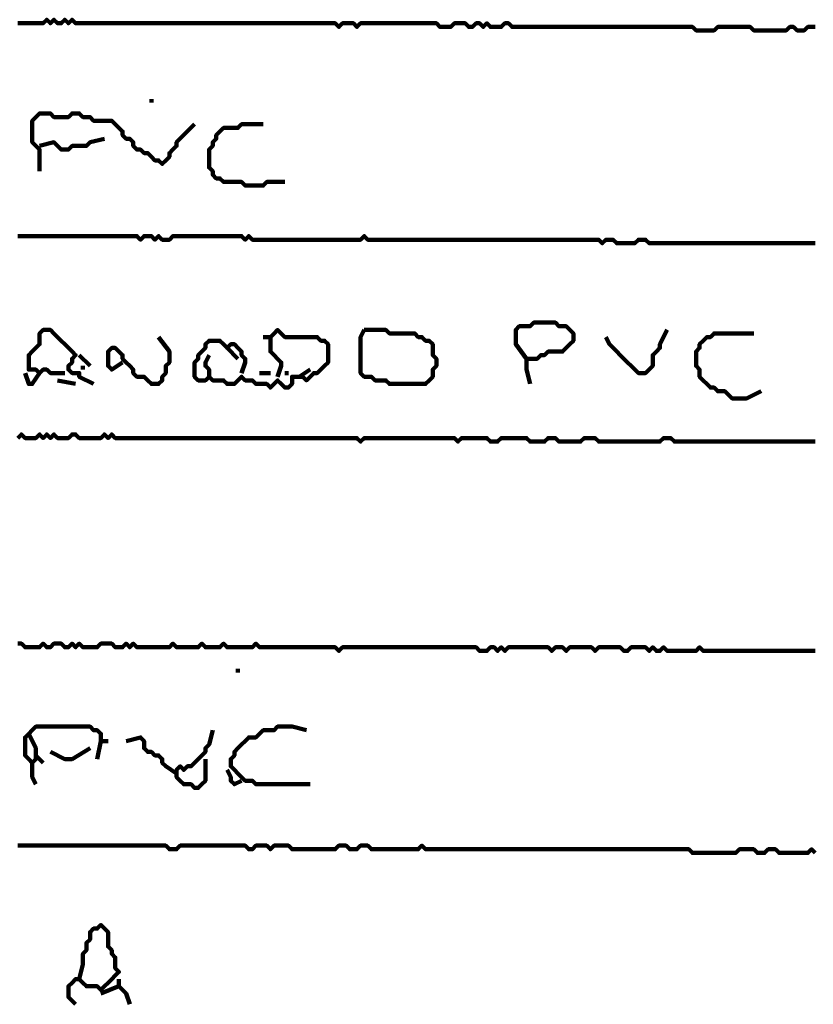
# Model space of a CAD drawing. Header units: metres. Extents: x 1959 to 4131, y 3282 to 4313.
# Tile 291 of 356: x 2433.86 to 2435.89, y 4294.18 to 4296.7. Entities that reach past the tile are written whole.
import ezdxf

# ---------------------------------------------------------------- set-up
doc = ezdxf.new("R2010")
doc.units = ezdxf.units.M
doc.layers.add('P', color=250, linetype='Continuous', lineweight=100)

msp = doc.modelspace()

# ---------------------------------------------------------------- linework, layer by layer
at = {"layer": 'P', "color": 0, "linetype": 'Continuous'}
for points in [[(2433.854, 4296.693), (2433.8632, 4296.693), (2433.8725, 4296.693), (2433.8817, 4296.693), (2433.8909, 4296.693), (2433.9002, 4296.693), (2433.9094, 4296.693), (2433.9186, 4296.693), (2433.9279, 4296.7023), (2433.9371, 4296.693), (2433.9463, 4296.7023), (2433.9556, 4296.693), (2433.9648, 4296.693), (2433.974, 4296.7023), (2433.9832, 4296.693), (2433.9925, 4296.7023), (2434.0017, 4296.693), (2434.0109, 4296.693), (2434.0202, 4296.693), (2434.0294, 4296.693), (2434.0386, 4296.693), (2434.0479, 4296.693), (2434.0571, 4296.693), (2434.0663, 4296.693), (2434.0756, 4296.693), (2434.0848, 4296.693), (2434.094, 4296.693), (2434.1032, 4296.693), (2434.1125, 4296.693), (2434.1217, 4296.693), (2434.1309, 4296.693), (2434.1402, 4296.693), (2434.1494, 4296.693), (2434.1586, 4296.693), (2434.1679, 4296.693), (2434.1771, 4296.693), (2434.1863, 4296.693), (2434.1956, 4296.693), (2434.2048, 4296.693), (2434.214, 4296.693), (2434.2232, 4296.693), (2434.2325, 4296.693), (2434.2417, 4296.693), (2434.2509, 4296.693), (2434.2602, 4296.693), (2434.2694, 4296.693), (2434.2786, 4296.693), (2434.2879, 4296.693), (2434.2971, 4296.693), (2434.3063, 4296.693), (2434.3156, 4296.693), (2434.3248, 4296.693), (2434.334, 4296.693), (2434.3432, 4296.693), (2434.3525, 4296.693), (2434.3617, 4296.693), (2434.3709, 4296.693), (2434.3802, 4296.693), (2434.3894, 4296.693), (2434.3986, 4296.693), (2434.4079, 4296.693), (2434.4171, 4296.693), (2434.4263, 4296.693), (2434.4356, 4296.693), (2434.4448, 4296.693), (2434.454, 4296.693), (2434.4632, 4296.693), (2434.4725, 4296.693), (2434.4817, 4296.693), (2434.4909, 4296.693), (2434.5002, 4296.693), (2434.5094, 4296.693), (2434.5186, 4296.693), (2434.5279, 4296.693), (2434.5371, 4296.693), (2434.5463, 4296.693), (2434.5556, 4296.693), (2434.5648, 4296.693), (2434.574, 4296.693), (2434.5832, 4296.693), (2434.5925, 4296.693), (2434.6017, 4296.693), (2434.6109, 4296.693), (2434.6202, 4296.693), (2434.6294, 4296.693), (2434.6386, 4296.693), (2434.6479, 4296.693), (2434.6571, 4296.693), (2434.6663, 4296.693), (2434.6756, 4296.6838), (2434.6848, 4296.693), (2434.694, 4296.693), (2434.7032, 4296.693), (2434.7125, 4296.693), (2434.7217, 4296.6838), (2434.7309, 4296.693), (2434.7402, 4296.693), (2434.7494, 4296.693), (2434.7586, 4296.693), (2434.7679, 4296.693), (2434.7771, 4296.693), (2434.7863, 4296.693), (2434.7956, 4296.693), (2434.8048, 4296.693), (2434.814, 4296.693), (2434.8232, 4296.693), (2434.8325, 4296.693), (2434.8417, 4296.693), (2434.8509, 4296.693), (2434.8602, 4296.693), (2434.8694, 4296.693), (2434.8786, 4296.693), (2434.8879, 4296.693), (2434.8971, 4296.693), (2434.9063, 4296.693), (2434.9156, 4296.693), (2434.9248, 4296.693), (2434.934, 4296.6838), (2434.9432, 4296.6838), (2434.9525, 4296.6838), (2434.9617, 4296.6838), (2434.9709, 4296.693), (2434.9802, 4296.693), (2434.9894, 4296.693), (2434.9986, 4296.693), (2435.0079, 4296.6838), (2435.0171, 4296.6838), (2435.0263, 4296.693), (2435.0356, 4296.693), (2435.0448, 4296.6838), (2435.054, 4296.693), (2435.0632, 4296.6838), (2435.0725, 4296.6838), (2435.0817, 4296.6838), (2435.0909, 4296.6838), (2435.1002, 4296.693), (2435.1094, 4296.693), (2435.1186, 4296.6838), (2435.1279, 4296.6838), (2435.1371, 4296.6838), (2435.1463, 4296.6838), (2435.1556, 4296.6838), (2435.1648, 4296.6838), (2435.174, 4296.6838), (2435.1832, 4296.6838), (2435.1925, 4296.6838), (2435.2017, 4296.6838), (2435.2109, 4296.6838), (2435.2202, 4296.6838), (2435.2294, 4296.6838), (2435.2386, 4296.6838), (2435.2479, 4296.6838), (2435.2571, 4296.6838), (2435.2663, 4296.6838), (2435.2756, 4296.6838), (2435.2848, 4296.6838), (2435.294, 4296.6838), (2435.3032, 4296.6838), (2435.3125, 4296.6838), (2435.3217, 4296.6838), (2435.3309, 4296.6838), (2435.3402, 4296.6838), (2435.3494, 4296.6838), (2435.3586, 4296.6838), (2435.3679, 4296.6838), (2435.3771, 4296.6838), (2435.3863, 4296.6838), (2435.3956, 4296.6838), (2435.4048, 4296.6838), (2435.414, 4296.6838), (2435.4232, 4296.6838), (2435.4325, 4296.6838), (2435.4417, 4296.6838), (2435.4509, 4296.6838), (2435.4602, 4296.6838), (2435.4694, 4296.6838), (2435.4786, 4296.6838), (2435.4879, 4296.6838), (2435.4971, 4296.6838), (2435.5063, 4296.6838), (2435.5156, 4296.6838), (2435.5248, 4296.6838), (2435.534, 4296.6838), (2435.5432, 4296.6838), (2435.5525, 4296.6838), (2435.5617, 4296.6838), (2435.5709, 4296.6838), (2435.5802, 4296.6838), (2435.5894, 4296.6746), (2435.5986, 4296.6746), (2435.6079, 4296.6746), (2435.6171, 4296.6746), (2435.6263, 4296.6746), (2435.6356, 4296.6746), (2435.6448, 4296.6838), (2435.654, 4296.6838), (2435.6632, 4296.6838), (2435.6725, 4296.6838), (2435.6817, 4296.6838), (2435.6909, 4296.6838), (2435.7002, 4296.6838), (2435.7094, 4296.6838), (2435.7186, 4296.6838), (2435.7279, 4296.6838), (2435.7371, 4296.6746), (2435.7463, 4296.6746), (2435.7556, 4296.6746), (2435.7648, 4296.6746), (2435.774, 4296.6746), (2435.7832, 4296.6746), (2435.7925, 4296.6746), (2435.8017, 4296.6746), (2435.8109, 4296.6746), (2435.8202, 4296.6746), (2435.8294, 4296.6838), (2435.8386, 4296.6838), (2435.8479, 4296.6746), (2435.8571, 4296.6746), (2435.8663, 4296.6746), (2435.8756, 4296.6838), (2435.8848, 4296.6838), (2435.894, 4296.6838)], [(2434.1956, 4296.4992), (2434.1956, 4296.4899)], [(2433.9094, 4296.3146), (2433.9094, 4296.3515), (2433.9094, 4296.3607), (2433.9094, 4296.3699), (2433.9002, 4296.3792), (2433.8909, 4296.3884), (2433.8909, 4296.3976), (2433.8909, 4296.4069), (2433.8909, 4296.4161), (2433.8909, 4296.4253), (2433.8909, 4296.4346), (2433.8909, 4296.4438), (2433.9002, 4296.453), (2433.9094, 4296.4623), (2433.9186, 4296.4623), (2433.9279, 4296.4623), (2433.9371, 4296.4623), (2433.9463, 4296.453), (2433.9556, 4296.453), (2433.9648, 4296.453), (2433.974, 4296.453), (2433.9832, 4296.453), (2433.9925, 4296.4623), (2434.0017, 4296.4623), (2434.0109, 4296.4623), (2434.0202, 4296.453), (2434.0294, 4296.453), (2434.0386, 4296.453), (2434.0479, 4296.4438), (2434.0571, 4296.4438), (2434.0663, 4296.4438), (2434.0756, 4296.4438), (2434.0848, 4296.4438), (2434.094, 4296.4438), (2434.1032, 4296.4346), (2434.1125, 4296.4253), (2434.1217, 4296.4161), (2434.1217, 4296.4069), (2434.1309, 4296.3976), (2434.1402, 4296.3976), (2434.1494, 4296.3884), (2434.1494, 4296.3792), (2434.1586, 4296.3699), (2434.1679, 4296.3699), (2434.1771, 4296.3607), (2434.1863, 4296.3607), (2434.1956, 4296.3515), (2434.2048, 4296.3423), (2434.214, 4296.3423), (2434.2232, 4296.333), (2434.2325, 4296.3423), (2434.2417, 4296.3515), (2434.2417, 4296.3607), (2434.2509, 4296.3699), (2434.2602, 4296.3792), (2434.2602, 4296.3884), (2434.3063, 4296.4346)], [(2434.5371, 4296.2869), (2434.5002, 4296.2869), (2434.4909, 4296.2869), (2434.4817, 4296.2776), (2434.4725, 4296.2776), (2434.4632, 4296.2776), (2434.454, 4296.2776), (2434.4448, 4296.2776), (2434.4356, 4296.2776), (2434.4263, 4296.2869), (2434.4171, 4296.2869), (2434.4079, 4296.2869), (2434.3986, 4296.2869), (2434.3894, 4296.2869), (2434.3802, 4296.2869), (2434.3709, 4296.2961), (2434.3617, 4296.2961), (2434.3525, 4296.3053), (2434.3525, 4296.3146), (2434.3432, 4296.3238), (2434.3432, 4296.333), (2434.3432, 4296.3423), (2434.3432, 4296.3515), (2434.3432, 4296.3607), (2434.3432, 4296.3699), (2434.3525, 4296.3792), (2434.3525, 4296.3884), (2434.3617, 4296.3976), (2434.3617, 4296.4069), (2434.3709, 4296.4161), (2434.3802, 4296.4253), (2434.3894, 4296.4253), (2434.3986, 4296.4253), (2434.4079, 4296.4253), (2434.4171, 4296.4253), (2434.4263, 4296.4346), (2434.4356, 4296.4346), (2434.4448, 4296.4346), (2434.454, 4296.4346), (2434.4632, 4296.4346), (2434.4817, 4296.4346)], [(2433.9094, 4296.3792), (2433.9463, 4296.3884), (2433.9556, 4296.3792), (2433.9648, 4296.3699), (2433.974, 4296.3699), (2433.9832, 4296.3699), (2433.9925, 4296.3792), (2434.0017, 4296.3792), (2434.0109, 4296.3792), (2434.0202, 4296.3792), (2434.0294, 4296.3792), (2434.0386, 4296.3884), (2434.0756, 4296.3976)], [(2433.854, 4296.1484), (2433.8632, 4296.1484), (2433.8725, 4296.1484), (2433.8817, 4296.1484), (2433.8909, 4296.1484), (2433.9002, 4296.1484), (2433.9094, 4296.1484), (2433.9186, 4296.1484), (2433.9279, 4296.1484), (2433.9371, 4296.1484), (2433.9463, 4296.1484), (2433.9556, 4296.1484), (2433.9648, 4296.1484), (2433.974, 4296.1484), (2433.9832, 4296.1484), (2433.9925, 4296.1484), (2434.0017, 4296.1484), (2434.0109, 4296.1484), (2434.0202, 4296.1484), (2434.0294, 4296.1484), (2434.0386, 4296.1484), (2434.0479, 4296.1484), (2434.0571, 4296.1484), (2434.0663, 4296.1484), (2434.0756, 4296.1484), (2434.0848, 4296.1484), (2434.094, 4296.1484), (2434.1032, 4296.1484), (2434.1125, 4296.1484), (2434.1217, 4296.1484), (2434.1309, 4296.1484), (2434.1402, 4296.1484), (2434.1494, 4296.1484), (2434.1586, 4296.1484), (2434.1679, 4296.1392), (2434.1771, 4296.1484), (2434.1863, 4296.1484), (2434.1956, 4296.1484), (2434.2048, 4296.1392), (2434.214, 4296.1484), (2434.2232, 4296.1392), (2434.2325, 4296.1392), (2434.2417, 4296.1392), (2434.2509, 4296.1484), (2434.2602, 4296.1484), (2434.2694, 4296.1484), (2434.2786, 4296.1484), (2434.2879, 4296.1484), (2434.2971, 4296.1484), (2434.3063, 4296.1484), (2434.3156, 4296.1484), (2434.3248, 4296.1484), (2434.334, 4296.1484), (2434.3432, 4296.1484), (2434.3525, 4296.1484), (2434.3617, 4296.1484), (2434.3709, 4296.1484), (2434.3802, 4296.1484), (2434.3894, 4296.1484), (2434.3986, 4296.1484), (2434.4079, 4296.1484), (2434.4171, 4296.1484), (2434.4263, 4296.1484), (2434.4356, 4296.1392), (2434.4448, 4296.1484), (2434.454, 4296.1392), (2434.4632, 4296.1392), (2434.4725, 4296.1392), (2434.4817, 4296.1392), (2434.4909, 4296.1392), (2434.5002, 4296.1392), (2434.5094, 4296.1392), (2434.5186, 4296.1392), (2434.5279, 4296.1392), (2434.5371, 4296.1392), (2434.5463, 4296.1392), (2434.5556, 4296.1392), (2434.5648, 4296.1392), (2434.574, 4296.1392), (2434.5832, 4296.1392), (2434.5925, 4296.1392), (2434.6017, 4296.1392), (2434.6109, 4296.1392), (2434.6202, 4296.1392), (2434.6294, 4296.1392), (2434.6386, 4296.1392), (2434.6479, 4296.1392), (2434.6571, 4296.1392), (2434.6663, 4296.1392), (2434.6756, 4296.1392), (2434.6848, 4296.1392), (2434.694, 4296.1392), (2434.7032, 4296.1392), (2434.7125, 4296.1392), (2434.7217, 4296.1392), (2434.7309, 4296.1392), (2434.7402, 4296.1484), (2434.7494, 4296.1392), (2434.7586, 4296.1392), (2434.7679, 4296.1392), (2434.7771, 4296.1392), (2434.7863, 4296.1392), (2434.7956, 4296.1392), (2434.8048, 4296.1392), (2434.814, 4296.1392), (2434.8232, 4296.1392), (2434.8325, 4296.1392), (2434.8417, 4296.1392), (2434.8509, 4296.1392), (2434.8602, 4296.1392), (2434.8694, 4296.1392), (2434.8786, 4296.1392), (2434.8879, 4296.1392), (2434.8971, 4296.1392), (2434.9063, 4296.1392), (2434.9156, 4296.1392), (2434.9248, 4296.1392), (2434.934, 4296.1392), (2434.9432, 4296.1392), (2434.9525, 4296.1392), (2434.9617, 4296.1392), (2434.9709, 4296.1392), (2434.9802, 4296.1392), (2434.9894, 4296.1392), (2434.9986, 4296.1392), (2435.0079, 4296.1392), (2435.0171, 4296.1392), (2435.0263, 4296.1392), (2435.0356, 4296.1392), (2435.0448, 4296.1392), (2435.054, 4296.1392), (2435.0632, 4296.1392), (2435.0725, 4296.1392), (2435.0817, 4296.1392), (2435.0909, 4296.1392), (2435.1002, 4296.1392), (2435.1094, 4296.1392), (2435.1186, 4296.1392), (2435.1279, 4296.1392), (2435.1371, 4296.1392), (2435.1463, 4296.1392), (2435.1556, 4296.1392), (2435.1648, 4296.1392), (2435.174, 4296.1392), (2435.1832, 4296.1392), (2435.1925, 4296.1392), (2435.2017, 4296.1392), (2435.2109, 4296.1392), (2435.2202, 4296.1392), (2435.2294, 4296.1392), (2435.2386, 4296.1392), (2435.2479, 4296.1392), (2435.2571, 4296.1392), (2435.2663, 4296.1392), (2435.2756, 4296.1392), (2435.2848, 4296.1392), (2435.294, 4296.1392), (2435.3032, 4296.1392), (2435.3125, 4296.1392), (2435.3217, 4296.1392), (2435.3309, 4296.1392), (2435.3402, 4296.1392), (2435.3494, 4296.1299), (2435.3586, 4296.1392), (2435.3679, 4296.1392), (2435.3771, 4296.1392), (2435.3863, 4296.1299), (2435.3956, 4296.1299), (2435.4048, 4296.1299), (2435.414, 4296.1299), (2435.4232, 4296.1299), (2435.4325, 4296.1299), (2435.4417, 4296.1392), (2435.4509, 4296.1392), (2435.4602, 4296.1392), (2435.4694, 4296.1299), (2435.4786, 4296.1299), (2435.4879, 4296.1299), (2435.4971, 4296.1299), (2435.5063, 4296.1299), (2435.5156, 4296.1299), (2435.5248, 4296.1299), (2435.534, 4296.1299), (2435.5432, 4296.1299), (2435.5525, 4296.1299), (2435.5617, 4296.1299), (2435.5709, 4296.1299), (2435.5802, 4296.1299), (2435.5894, 4296.1299), (2435.5986, 4296.1299), (2435.6079, 4296.1299), (2435.6171, 4296.1299), (2435.6263, 4296.1299), (2435.6356, 4296.1299), (2435.6448, 4296.1299), (2435.654, 4296.1299), (2435.6632, 4296.1299), (2435.6725, 4296.1299), (2435.6817, 4296.1299), (2435.6909, 4296.1299), (2435.7002, 4296.1299), (2435.7094, 4296.1299), (2435.7186, 4296.1299), (2435.7279, 4296.1299), (2435.7371, 4296.1299), (2435.7463, 4296.1299), (2435.7556, 4296.1299), (2435.7648, 4296.1299), (2435.774, 4296.1299), (2435.7832, 4296.1299), (2435.7925, 4296.1299), (2435.8017, 4296.1299), (2435.8109, 4296.1299), (2435.8202, 4296.1299), (2435.8294, 4296.1299), (2435.8386, 4296.1299), (2435.8479, 4296.1299), (2435.8571, 4296.1299), (2435.8663, 4296.1299), (2435.8756, 4296.1299), (2435.8848, 4296.1299), (2435.894, 4296.1299)], [(2435.1556, 4295.8346), (2435.1279, 4295.8715), (2435.1279, 4295.8807), (2435.1279, 4295.8899), (2435.1279, 4295.8992), (2435.1279, 4295.9084), (2435.1371, 4295.9176), (2435.1463, 4295.9176), (2435.1556, 4295.9176), (2435.1648, 4295.9176), (2435.174, 4295.9269), (2435.1832, 4295.9269), (2435.1925, 4295.9269), (2435.2017, 4295.9269), (2435.2109, 4295.9269), (2435.2202, 4295.9269), (2435.2294, 4295.9269), (2435.2386, 4295.9176), (2435.2479, 4295.9176), (2435.2571, 4295.9176), (2435.2663, 4295.9084), (2435.2756, 4295.8992), (2435.2756, 4295.8899), (2435.2756, 4295.8807), (2435.2663, 4295.8715), (2435.2571, 4295.8623), (2435.2479, 4295.853), (2435.2386, 4295.853), (2435.2294, 4295.853), (2435.2202, 4295.853), (2435.2109, 4295.853), (2435.2017, 4295.8438), (2435.1925, 4295.8438), (2435.1832, 4295.8346), (2435.174, 4295.8346), (2435.1648, 4295.8346), (2435.1556, 4295.8346), (2435.1556, 4295.8253), (2435.1556, 4295.8161), (2435.1556, 4295.8069), (2435.1648, 4295.7699)], [(2433.974, 4295.7976), (2433.9371, 4295.7976), (2433.9279, 4295.8069), (2433.9186, 4295.8069), (2433.9094, 4295.7976), (2433.9002, 4295.8069), (2433.8909, 4295.8069), (2433.8817, 4295.8069), (2433.8817, 4295.8161), (2433.8817, 4295.8253), (2433.8817, 4295.8346), (2433.8817, 4295.8438), (2433.8909, 4295.853), (2433.9002, 4295.8623), (2433.9094, 4295.8715), (2433.9094, 4295.8807), (2433.9094, 4295.8899), (2433.9094, 4295.8992), (2433.9186, 4295.9084), (2433.9279, 4295.9084), (2433.9371, 4295.9084), (2433.9463, 4295.8992), (2433.9556, 4295.8899), (2433.9648, 4295.8807), (2433.974, 4295.8715), (2433.9832, 4295.8623), (2433.9925, 4295.853), (2434.0017, 4295.8438), (2433.9925, 4295.8346), (2433.9925, 4295.8253), (2433.9832, 4295.8161), (2433.9832, 4295.8069), (2433.9925, 4295.7976), (2434.0017, 4295.7976), (2434.0109, 4295.7976), (2434.0109, 4295.7884), (2434.0479, 4295.7699)], [(2434.5186, 4295.7884), (2434.5279, 4295.8161), (2434.5279, 4295.8253), (2434.5186, 4295.8346), (2434.5094, 4295.8438), (2434.5002, 4295.853), (2434.5002, 4295.8623), (2434.5002, 4295.8715), (2434.5002, 4295.8807), (2434.5002, 4295.8899), (2434.5094, 4295.8992), (2434.5186, 4295.9084), (2434.5279, 4295.8992), (2434.5371, 4295.8899), (2434.5463, 4295.8899), (2434.5556, 4295.8899), (2434.5648, 4295.8899), (2434.574, 4295.8899), (2434.5832, 4295.8899), (2434.5925, 4295.8899), (2434.6017, 4295.8899), (2434.6109, 4295.8899), (2434.6202, 4295.8899), (2434.6294, 4295.8807), (2434.6386, 4295.8807), (2434.6479, 4295.8715), (2434.6479, 4295.8623), (2434.6479, 4295.853), (2434.6479, 4295.8438), (2434.6479, 4295.8346), (2434.6479, 4295.8253), (2434.6386, 4295.8161), (2434.6294, 4295.8069), (2434.6202, 4295.7976), (2434.6109, 4295.7976), (2434.6017, 4295.7884), (2434.5925, 4295.7792), (2434.5832, 4295.7884), (2434.574, 4295.7884), (2434.5648, 4295.7884), (2434.5556, 4295.7884), (2434.5556, 4295.7792), (2434.5556, 4295.7699), (2434.5463, 4295.7607), (2434.5371, 4295.7607), (2434.5279, 4295.7699), (2434.5186, 4295.7792), (2434.5094, 4295.7699), (2434.5002, 4295.7607), (2434.4909, 4295.7699), (2434.4817, 4295.7699), (2434.4725, 4295.7699), (2434.4632, 4295.7699), (2434.454, 4295.7792), (2434.4448, 4295.7792), (2434.4356, 4295.7792), (2434.4263, 4295.7884), (2434.4171, 4295.7792), (2434.4079, 4295.7699), (2434.3986, 4295.7699), (2434.3894, 4295.7699), (2434.3802, 4295.7792), (2434.3709, 4295.7792), (2434.3617, 4295.7792), (2434.3525, 4295.7792), (2434.3432, 4295.7884), (2434.334, 4295.7792), (2434.3248, 4295.7792), (2434.3156, 4295.7792), (2434.3063, 4295.7884), (2434.3063, 4295.7976), (2434.3063, 4295.8069), (2434.3063, 4295.8161), (2434.3063, 4295.8253), (2434.3156, 4295.8346), (2434.3156, 4295.8438), (2434.3248, 4295.853), (2434.334, 4295.8623), (2434.334, 4295.8715), (2434.3432, 4295.8807), (2434.3525, 4295.8807), (2434.3617, 4295.8807), (2434.3709, 4295.8807), (2434.3802, 4295.8715), (2434.3894, 4295.8623), (2434.3986, 4295.8715), (2434.4079, 4295.8715), (2434.4171, 4295.8623), (2434.4263, 4295.853), (2434.4263, 4295.8438), (2434.4356, 4295.8346), (2434.4356, 4295.8253), (2434.4263, 4295.7976)], [(2434.7402, 4295.9084), (2434.7494, 4295.9084), (2434.7586, 4295.9084), (2434.7679, 4295.9084), (2434.7771, 4295.9084), (2434.7863, 4295.9084), (2434.7956, 4295.9084), (2434.8048, 4295.8992), (2434.814, 4295.8992), (2434.8232, 4295.8992), (2434.8325, 4295.8992), (2434.8417, 4295.8992), (2434.8509, 4295.8992), (2434.8602, 4295.8992), (2434.8694, 4295.8992), (2434.8786, 4295.8899), (2434.8879, 4295.8899), (2434.8971, 4295.8807), (2434.9063, 4295.8807), (2434.9156, 4295.8715), (2434.9156, 4295.8623), (2434.9156, 4295.853), (2434.9156, 4295.8438), (2434.9248, 4295.8346), (2434.9248, 4295.8253), (2434.9248, 4295.8161), (2434.9156, 4295.8069), (2434.9156, 4295.7976), (2434.9156, 4295.7884), (2434.9063, 4295.7792), (2434.8971, 4295.7699), (2434.8879, 4295.7699), (2434.8786, 4295.7699), (2434.8694, 4295.7699), (2434.8602, 4295.7699), (2434.8509, 4295.7699), (2434.8417, 4295.7699), (2434.8325, 4295.7699), (2434.8232, 4295.7699), (2434.814, 4295.7699), (2434.8048, 4295.7699), (2434.7956, 4295.7792), (2434.7863, 4295.7792), (2434.7771, 4295.7792), (2434.7679, 4295.7792), (2434.7586, 4295.7884), (2434.7494, 4295.7884), (2434.7402, 4295.7884), (2434.7309, 4295.7976), (2434.7309, 4295.8069), (2434.7309, 4295.8161), (2434.7309, 4295.8253), (2434.7309, 4295.8346), (2434.7309, 4295.8438), (2434.7309, 4295.853), (2434.7309, 4295.8623), (2434.7309, 4295.8715), (2434.7309, 4295.8807), (2434.7309, 4295.8899), (2434.7402, 4295.9084)], [(2435.5156, 4295.9084), (2435.4971, 4295.8715), (2435.4971, 4295.8623), (2435.4879, 4295.853), (2435.4786, 4295.8438), (2435.4786, 4295.8346), (2435.4786, 4295.8253), (2435.4786, 4295.8161), (2435.4694, 4295.8069), (2435.4602, 4295.7976), (2435.4509, 4295.7976), (2435.4417, 4295.7976), (2435.4325, 4295.8069), (2435.4232, 4295.8161), (2435.414, 4295.8253), (2435.4048, 4295.8346), (2435.3956, 4295.8438), (2435.3863, 4295.853), (2435.3771, 4295.8623), (2435.3679, 4295.8715), (2435.3586, 4295.8899)], [(2435.7556, 4295.7515), (2435.7186, 4295.733), (2435.7094, 4295.733), (2435.7002, 4295.733), (2435.6909, 4295.733), (2435.6817, 4295.733), (2435.6725, 4295.7423), (2435.6632, 4295.7515), (2435.654, 4295.7515), (2435.6448, 4295.7515), (2435.6356, 4295.7607), (2435.6263, 4295.7607), (2435.6171, 4295.7699), (2435.6079, 4295.7792), (2435.5986, 4295.7884), (2435.5986, 4295.7976), (2435.5986, 4295.8069), (2435.5894, 4295.8161), (2435.5894, 4295.8253), (2435.5894, 4295.8346), (2435.5894, 4295.8438), (2435.5894, 4295.853), (2435.5986, 4295.8623), (2435.5986, 4295.8715), (2435.6079, 4295.8807), (2435.6171, 4295.8899), (2435.6263, 4295.8899), (2435.6356, 4295.8992), (2435.6448, 4295.8992), (2435.654, 4295.8992), (2435.6632, 4295.8992), (2435.6725, 4295.8992), (2435.6817, 4295.8992), (2435.6909, 4295.8992), (2435.7002, 4295.8992), (2435.7094, 4295.8992), (2435.7371, 4295.8992)], [(2434.214, 4295.8899), (2434.2417, 4295.853), (2434.2417, 4295.8438), (2434.2417, 4295.8346), (2434.2417, 4295.8253), (2434.2325, 4295.8161), (2434.2325, 4295.8069), (2434.2325, 4295.7976), (2434.2232, 4295.7884), (2434.2232, 4295.7792), (2434.214, 4295.7699), (2434.2048, 4295.7699), (2434.1956, 4295.7699), (2434.1863, 4295.7792), (2434.1771, 4295.7884), (2434.1679, 4295.7884), (2434.1586, 4295.7884), (2434.1494, 4295.7976), (2434.1494, 4295.8069), (2434.1402, 4295.8161), (2434.1309, 4295.8253), (2434.1217, 4295.8346), (2434.1217, 4295.8438), (2434.1125, 4295.853), (2434.1032, 4295.8623), (2434.094, 4295.8623), (2434.0848, 4295.853), (2434.0848, 4295.8438), (2434.0848, 4295.8346), (2434.0848, 4295.8253), (2434.0848, 4295.8161), (2434.094, 4295.8069), (2434.1217, 4295.8253)], [(2434.4817, 4295.8899), (2434.5002, 4295.8899)], [(2434.3894, 4295.8623), (2434.4171, 4295.8346)], [(2434.0109, 4295.8438), (2434.0386, 4295.8161)], [(2434.3432, 4295.8438), (2434.334, 4295.8253), (2434.334, 4295.8161), (2434.3432, 4295.8069), (2434.3432, 4295.7884)], [(2433.8725, 4295.7976), (2433.8817, 4295.7699), (2433.8909, 4295.7699), (2433.9094, 4295.7976)], [(2434.0202, 4295.8161), (2434.0202, 4295.8069)], [(2434.4725, 4295.7976), (2434.5002, 4295.7976)], [(2434.5371, 4295.7976), (2434.5463, 4295.7976)], [(2434.574, 4295.7884), (2434.6017, 4295.8069)], [(2433.9556, 4295.7792), (2434.0017, 4295.7699)], [(2433.854, 4295.6315), (2433.8632, 4295.6407), (2433.8725, 4295.6315), (2433.8817, 4295.6315), (2433.8909, 4295.6315), (2433.9002, 4295.6315), (2433.9094, 4295.6407), (2433.9186, 4295.6315), (2433.9279, 4295.6407), (2433.9371, 4295.6315), (2433.9463, 4295.6407), (2433.9556, 4295.6315), (2433.9648, 4295.6315), (2433.974, 4295.6315), (2433.9832, 4295.6315), (2433.9925, 4295.6407), (2434.0017, 4295.6407), (2434.0109, 4295.6315), (2434.0202, 4295.6315), (2434.0294, 4295.6315), (2434.0386, 4295.6315), (2434.0479, 4295.6315), (2434.0571, 4295.6315), (2434.0663, 4295.6315), (2434.0756, 4295.6407), (2434.0848, 4295.6315), (2434.094, 4295.6407), (2434.1032, 4295.6315), (2434.1125, 4295.6315), (2434.1217, 4295.6315), (2434.1309, 4295.6315), (2434.1402, 4295.6315), (2434.1494, 4295.6315), (2434.1586, 4295.6315), (2434.1679, 4295.6315), (2434.1771, 4295.6315), (2434.1863, 4295.6315), (2434.1956, 4295.6315), (2434.2048, 4295.6315), (2434.214, 4295.6315), (2434.2232, 4295.6315), (2434.2325, 4295.6315), (2434.2417, 4295.6315), (2434.2509, 4295.6315), (2434.2602, 4295.6315), (2434.2694, 4295.6315), (2434.2786, 4295.6315), (2434.2879, 4295.6315), (2434.2971, 4295.6315), (2434.3063, 4295.6315), (2434.3156, 4295.6315), (2434.3248, 4295.6315), (2434.334, 4295.6315), (2434.3432, 4295.6315), (2434.3525, 4295.6315), (2434.3617, 4295.6315), (2434.3709, 4295.6315), (2434.3802, 4295.6315), (2434.3894, 4295.6315), (2434.3986, 4295.6315), (2434.4079, 4295.6315), (2434.4171, 4295.6315), (2434.4263, 4295.6315), (2434.4356, 4295.6315), (2434.4448, 4295.6315), (2434.454, 4295.6315), (2434.4632, 4295.6315), (2434.4725, 4295.6315), (2434.4817, 4295.6315), (2434.4909, 4295.6315), (2434.5002, 4295.6315), (2434.5094, 4295.6315), (2434.5186, 4295.6315), (2434.5279, 4295.6315), (2434.5371, 4295.6315), (2434.5463, 4295.6315), (2434.5556, 4295.6315), (2434.5648, 4295.6315), (2434.574, 4295.6315), (2434.5832, 4295.6315), (2434.5925, 4295.6315), (2434.6017, 4295.6315), (2434.6109, 4295.6315), (2434.6202, 4295.6315), (2434.6294, 4295.6315), (2434.6386, 4295.6315), (2434.6479, 4295.6315), (2434.6571, 4295.6315), (2434.6663, 4295.6315), (2434.6756, 4295.6315), (2434.6848, 4295.6315), (2434.694, 4295.6315), (2434.7032, 4295.6315), (2434.7125, 4295.6315), (2434.7217, 4295.6315), (2434.7309, 4295.6223), (2434.7402, 4295.6315), (2434.7494, 4295.6315), (2434.7586, 4295.6315), (2434.7679, 4295.6315), (2434.7771, 4295.6315), (2434.7863, 4295.6315), (2434.7956, 4295.6315), (2434.8048, 4295.6315), (2434.814, 4295.6315), (2434.8232, 4295.6315), (2434.8325, 4295.6315), (2434.8417, 4295.6315), (2434.8509, 4295.6315), (2434.8602, 4295.6315), (2434.8694, 4295.6315), (2434.8786, 4295.6315), (2434.8879, 4295.6315), (2434.8971, 4295.6315), (2434.9063, 4295.6315), (2434.9156, 4295.6315), (2434.9248, 4295.6315), (2434.934, 4295.6315), (2434.9432, 4295.6315), (2434.9525, 4295.6315), (2434.9617, 4295.6315), (2434.9709, 4295.6315), (2434.9802, 4295.6223), (2434.9894, 4295.6315), (2434.9986, 4295.6315), (2435.0079, 4295.6315), (2435.0171, 4295.6315), (2435.0263, 4295.6315), (2435.0356, 4295.6315), (2435.0448, 4295.6315), (2435.054, 4295.6315), (2435.0632, 4295.6223), (2435.0725, 4295.6223), (2435.0817, 4295.6223), (2435.0909, 4295.6315), (2435.1002, 4295.6315), (2435.1094, 4295.6315), (2435.1186, 4295.6315), (2435.1279, 4295.6315), (2435.1371, 4295.6315), (2435.1463, 4295.6315), (2435.1556, 4295.6315), (2435.1648, 4295.6223), (2435.174, 4295.6223), (2435.1832, 4295.6223), (2435.1925, 4295.6223), (2435.2017, 4295.6223), (2435.2109, 4295.6315), (2435.2202, 4295.6315), (2435.2294, 4295.6315), (2435.2386, 4295.6223), (2435.2479, 4295.6223), (2435.2571, 4295.6223), (2435.2663, 4295.6223), (2435.2756, 4295.6223), (2435.2848, 4295.6223), (2435.294, 4295.6223), (2435.3032, 4295.6315), (2435.3125, 4295.6315), (2435.3217, 4295.6315), (2435.3309, 4295.6315), (2435.3402, 4295.6223), (2435.3494, 4295.6223), (2435.3586, 4295.6223), (2435.3679, 4295.6223), (2435.3771, 4295.6223), (2435.3863, 4295.6223), (2435.3956, 4295.6223), (2435.4048, 4295.6223), (2435.414, 4295.6223), (2435.4232, 4295.6223), (2435.4325, 4295.6223), (2435.4417, 4295.6223), (2435.4509, 4295.6223), (2435.4602, 4295.6223), (2435.4694, 4295.6223), (2435.4786, 4295.6223), (2435.4879, 4295.6223), (2435.4971, 4295.6223), (2435.5063, 4295.6315), (2435.5156, 4295.6315), (2435.5248, 4295.6315), (2435.534, 4295.6223), (2435.5432, 4295.6223), (2435.5525, 4295.6223), (2435.5617, 4295.6223), (2435.5709, 4295.6223), (2435.5802, 4295.6223), (2435.5894, 4295.6223), (2435.5986, 4295.6223), (2435.6079, 4295.6223), (2435.6171, 4295.6223), (2435.6263, 4295.6223), (2435.6356, 4295.6223), (2435.6448, 4295.6223), (2435.654, 4295.6223), (2435.6632, 4295.6223), (2435.6725, 4295.6223), (2435.6817, 4295.6223), (2435.6909, 4295.6223), (2435.7002, 4295.6223), (2435.7094, 4295.6223), (2435.7186, 4295.6223), (2435.7279, 4295.6223), (2435.7371, 4295.6223), (2435.7463, 4295.6223), (2435.7556, 4295.6223), (2435.7648, 4295.6223), (2435.774, 4295.6223), (2435.7832, 4295.6223), (2435.7925, 4295.6223), (2435.8017, 4295.6223), (2435.8109, 4295.6223), (2435.8202, 4295.6223), (2435.8294, 4295.6223), (2435.8386, 4295.6223), (2435.8479, 4295.6223), (2435.8571, 4295.6223), (2435.8663, 4295.6223), (2435.8756, 4295.6223), (2435.8848, 4295.6223), (2435.894, 4295.6223)], [(2433.854, 4295.1053), (2433.8632, 4295.1053), (2433.8725, 4295.0961), (2433.8817, 4295.0961), (2433.8909, 4295.0961), (2433.9002, 4295.0961), (2433.9094, 4295.0961), (2433.9186, 4295.1053), (2433.9279, 4295.0961), (2433.9371, 4295.0961), (2433.9463, 4295.1053), (2433.9556, 4295.1053), (2433.9648, 4295.1053), (2433.974, 4295.0961), (2433.9832, 4295.0961), (2433.9925, 4295.1053), (2434.0017, 4295.0961), (2434.0109, 4295.1053), (2434.0202, 4295.0961), (2434.0294, 4295.0961), (2434.0386, 4295.0961), (2434.0479, 4295.0961), (2434.0571, 4295.0961), (2434.0663, 4295.1053), (2434.0756, 4295.1053), (2434.0848, 4295.1053), (2434.094, 4295.1053), (2434.1032, 4295.0961), (2434.1125, 4295.0961), (2434.1217, 4295.0961), (2434.1309, 4295.1053), (2434.1402, 4295.0961), (2434.1494, 4295.1053), (2434.1586, 4295.0961), (2434.1679, 4295.0961), (2434.1771, 4295.0961), (2434.1863, 4295.0961), (2434.1956, 4295.0961), (2434.2048, 4295.0961), (2434.214, 4295.0961), (2434.2232, 4295.0961), (2434.2325, 4295.0961), (2434.2417, 4295.0961), (2434.2509, 4295.1053), (2434.2602, 4295.0961), (2434.2694, 4295.0961), (2434.2786, 4295.0961), (2434.2879, 4295.0961), (2434.2971, 4295.0961), (2434.3063, 4295.0961), (2434.3156, 4295.0961), (2434.3248, 4295.1053), (2434.334, 4295.0961), (2434.3432, 4295.0961), (2434.3525, 4295.0961), (2434.3617, 4295.0961), (2434.3709, 4295.0961), (2434.3802, 4295.1053), (2434.3894, 4295.0961), (2434.3986, 4295.0961), (2434.4079, 4295.0961), (2434.4171, 4295.0961), (2434.4263, 4295.0961), (2434.4356, 4295.0961), (2434.4448, 4295.0961), (2434.454, 4295.0961), (2434.4632, 4295.1053), (2434.4725, 4295.0961), (2434.4817, 4295.0961), (2434.4909, 4295.0961), (2434.5002, 4295.0961), (2434.5094, 4295.0961), (2434.5186, 4295.0961), (2434.5279, 4295.0961), (2434.5371, 4295.0961), (2434.5463, 4295.0961), (2434.5556, 4295.0961), (2434.5648, 4295.0961), (2434.574, 4295.0961), (2434.5832, 4295.0961), (2434.5925, 4295.0961), (2434.6017, 4295.0961), (2434.6109, 4295.0961), (2434.6202, 4295.0961), (2434.6294, 4295.0961), (2434.6386, 4295.0961), (2434.6479, 4295.0961), (2434.6571, 4295.0961), (2434.6663, 4295.0961), (2434.6756, 4295.0869), (2434.6848, 4295.0961), (2434.694, 4295.0961), (2434.7032, 4295.0961), (2434.7125, 4295.0961), (2434.7217, 4295.0961), (2434.7309, 4295.0961), (2434.7402, 4295.0961), (2434.7494, 4295.0961), (2434.7586, 4295.0961), (2434.7679, 4295.0961), (2434.7771, 4295.0961), (2434.7863, 4295.0961), (2434.7956, 4295.0961), (2434.8048, 4295.0961), (2434.814, 4295.0961), (2434.8232, 4295.0961), (2434.8325, 4295.0961), (2434.8417, 4295.0961), (2434.8509, 4295.0961), (2434.8602, 4295.0961), (2434.8694, 4295.0961), (2434.8786, 4295.0961), (2434.8879, 4295.0961), (2434.8971, 4295.0961), (2434.9063, 4295.0961), (2434.9156, 4295.0961), (2434.9248, 4295.0961), (2434.934, 4295.0961), (2434.9432, 4295.0961), (2434.9525, 4295.0961), (2434.9617, 4295.0961), (2434.9709, 4295.0961), (2434.9802, 4295.0961), (2434.9894, 4295.0961), (2434.9986, 4295.0961), (2435.0079, 4295.0961), (2435.0171, 4295.0961), (2435.0263, 4295.0961), (2435.0356, 4295.0869), (2435.0448, 4295.0869), (2435.054, 4295.0869), (2435.0632, 4295.0961), (2435.0725, 4295.0961), (2435.0817, 4295.0869), (2435.0909, 4295.0961), (2435.1002, 4295.0869), (2435.1094, 4295.0961), (2435.1186, 4295.0961), (2435.1279, 4295.0961), (2435.1371, 4295.0961), (2435.1463, 4295.0961), (2435.1556, 4295.0961), (2435.1648, 4295.0961), (2435.174, 4295.0961), (2435.1832, 4295.0961), (2435.1925, 4295.0961), (2435.2017, 4295.0961), (2435.2109, 4295.0961), (2435.2202, 4295.0869), (2435.2294, 4295.0961), (2435.2386, 4295.0961), (2435.2479, 4295.0961), (2435.2571, 4295.0869), (2435.2663, 4295.0961), (2435.2756, 4295.0961), (2435.2848, 4295.0961), (2435.294, 4295.0961), (2435.3032, 4295.0961), (2435.3125, 4295.0961), (2435.3217, 4295.0961), (2435.3309, 4295.0869), (2435.3402, 4295.0961), (2435.3494, 4295.0961), (2435.3586, 4295.0961), (2435.3679, 4295.0961), (2435.3771, 4295.0961), (2435.3863, 4295.0961), (2435.3956, 4295.0961), (2435.4048, 4295.0869), (2435.414, 4295.0869), (2435.4232, 4295.0961), (2435.4325, 4295.0961), (2435.4417, 4295.0961), (2435.4509, 4295.0961), (2435.4602, 4295.0961), (2435.4694, 4295.0869), (2435.4786, 4295.0961), (2435.4879, 4295.0869), (2435.4971, 4295.0869), (2435.5063, 4295.0961), (2435.5156, 4295.0869), (2435.5248, 4295.0869), (2435.534, 4295.0869), (2435.5432, 4295.0869), (2435.5525, 4295.0869), (2435.5617, 4295.0869), (2435.5709, 4295.0869), (2435.5802, 4295.0869), (2435.5894, 4295.0869), (2435.5986, 4295.0961), (2435.6079, 4295.0869), (2435.6171, 4295.0869), (2435.6263, 4295.0869), (2435.6356, 4295.0869), (2435.6448, 4295.0869), (2435.654, 4295.0869), (2435.6632, 4295.0869), (2435.6725, 4295.0869), (2435.6817, 4295.0869), (2435.6909, 4295.0869), (2435.7002, 4295.0869), (2435.7094, 4295.0869), (2435.7186, 4295.0869), (2435.7279, 4295.0869), (2435.7371, 4295.0869), (2435.7463, 4295.0869), (2435.7556, 4295.0869), (2435.7648, 4295.0869), (2435.774, 4295.0869), (2435.7832, 4295.0869), (2435.7925, 4295.0869), (2435.8017, 4295.0869), (2435.8109, 4295.0869), (2435.8202, 4295.0869), (2435.8294, 4295.0869), (2435.8386, 4295.0869), (2435.8479, 4295.0869), (2435.8571, 4295.0869), (2435.8663, 4295.0869), (2435.8756, 4295.0869), (2435.8848, 4295.0869), (2435.894, 4295.0869)], [(2434.4171, 4295.0407), (2434.4171, 4295.0315)], [(2433.8817, 4294.8746), (2433.9002, 4294.8376), (2433.9002, 4294.8284), (2433.9002, 4294.8192), (2433.9002, 4294.8099), (2433.8909, 4294.8007), (2433.8817, 4294.8099), (2433.8725, 4294.8192), (2433.8725, 4294.8284), (2433.8725, 4294.8376), (2433.8725, 4294.8469), (2433.8725, 4294.8561), (2433.8725, 4294.8653), (2433.8817, 4294.8746), (2433.8909, 4294.8838), (2433.9002, 4294.893), (2433.9094, 4294.893), (2433.9186, 4294.893), (2433.9279, 4294.893), (2433.9371, 4294.893), (2433.9463, 4294.893), (2433.9556, 4294.893), (2433.9648, 4294.893), (2433.974, 4294.893), (2433.9832, 4294.893), (2433.9925, 4294.893), (2434.0017, 4294.893), (2434.0109, 4294.893), (2434.0202, 4294.893), (2434.0294, 4294.893), (2434.0386, 4294.893), (2434.0479, 4294.8838), (2434.0571, 4294.8838), (2434.0663, 4294.8746), (2434.0663, 4294.8653), (2434.0663, 4294.8561), (2434.0848, 4294.8561)], [(2434.6017, 4294.7453), (2434.5648, 4294.7453), (2434.5556, 4294.7453), (2434.5463, 4294.7453), (2434.5371, 4294.7453), (2434.5279, 4294.7453), (2434.5186, 4294.7453), (2434.5094, 4294.7453), (2434.5002, 4294.7453), (2434.4909, 4294.7453), (2434.4817, 4294.7453), (2434.4725, 4294.7453), (2434.4632, 4294.7453), (2434.454, 4294.7546), (2434.4448, 4294.7546), (2434.4356, 4294.7546), (2434.4263, 4294.7638), (2434.4171, 4294.773), (2434.4079, 4294.7823), (2434.3986, 4294.7915), (2434.3986, 4294.8007), (2434.3986, 4294.8099), (2434.4079, 4294.8192), (2434.4079, 4294.8284), (2434.4171, 4294.8376), (2434.4263, 4294.8469), (2434.4356, 4294.8561), (2434.4448, 4294.8653), (2434.454, 4294.8653), (2434.4632, 4294.8653), (2434.4725, 4294.8746), (2434.4817, 4294.8838), (2434.4909, 4294.8838), (2434.5002, 4294.8838), (2434.5094, 4294.8838), (2434.5186, 4294.893), (2434.5279, 4294.893), (2434.5371, 4294.893), (2434.5463, 4294.893), (2434.5556, 4294.893), (2434.5925, 4294.8838)], [(2434.1309, 4294.8561), (2434.1679, 4294.8653), (2434.1771, 4294.8561), (2434.1771, 4294.8469), (2434.1771, 4294.8376), (2434.1863, 4294.8284), (2434.1956, 4294.8284), (2434.2048, 4294.8192), (2434.214, 4294.8192), (2434.2232, 4294.8099), (2434.2232, 4294.8007), (2434.2325, 4294.7915), (2434.2602, 4294.773)], [(2434.3525, 4294.8838), (2434.3432, 4294.8469), (2434.334, 4294.8376), (2434.334, 4294.8284), (2434.3248, 4294.8192), (2434.3156, 4294.8099), (2434.3063, 4294.8007), (2434.2971, 4294.7915), (2434.2879, 4294.7915), (2434.2786, 4294.7823), (2434.2694, 4294.7915), (2434.2602, 4294.7823), (2434.2602, 4294.773), (2434.2602, 4294.7638), (2434.2694, 4294.7546), (2434.2786, 4294.7453), (2434.2879, 4294.7453), (2434.2971, 4294.7453), (2434.3063, 4294.7361), (2434.3156, 4294.7361), (2434.3248, 4294.7453), (2434.334, 4294.7546), (2434.334, 4294.7638), (2434.334, 4294.773), (2434.334, 4294.8099)], [(2433.9371, 4294.8284), (2433.974, 4294.8099), (2433.9832, 4294.8099), (2433.9925, 4294.8099), (2434.0386, 4294.8376)], [(2434.0663, 4294.8561), (2434.0571, 4294.8099)], [(2433.9002, 4294.8192), (2433.9186, 4294.8007)], [(2433.8909, 4294.8007), (2433.8909, 4294.7823), (2433.8909, 4294.773), (2433.8909, 4294.7638), (2433.9002, 4294.7453)], [(2434.3894, 4294.7823), (2434.3986, 4294.7638), (2434.3986, 4294.7546), (2434.4079, 4294.7453), (2434.4263, 4294.7546)], [(2433.854, 4294.5884), (2433.8632, 4294.5884), (2433.8725, 4294.5884), (2433.8817, 4294.5884), (2433.8909, 4294.5884), (2433.9002, 4294.5884), (2433.9094, 4294.5884), (2433.9186, 4294.5884), (2433.9279, 4294.5884), (2433.9371, 4294.5884), (2433.9463, 4294.5884), (2433.9556, 4294.5884), (2433.9648, 4294.5884), (2433.974, 4294.5884), (2433.9832, 4294.5884), (2433.9925, 4294.5884), (2434.0017, 4294.5884), (2434.0109, 4294.5884), (2434.0202, 4294.5884), (2434.0294, 4294.5884), (2434.0386, 4294.5884), (2434.0479, 4294.5884), (2434.0571, 4294.5884), (2434.0663, 4294.5884), (2434.0756, 4294.5884), (2434.0848, 4294.5884), (2434.094, 4294.5884), (2434.1032, 4294.5884), (2434.1125, 4294.5884), (2434.1217, 4294.5884), (2434.1309, 4294.5884), (2434.1402, 4294.5884), (2434.1494, 4294.5884), (2434.1586, 4294.5884), (2434.1679, 4294.5884), (2434.1771, 4294.5884), (2434.1863, 4294.5884), (2434.1956, 4294.5884), (2434.2048, 4294.5884), (2434.214, 4294.5884), (2434.2232, 4294.5884), (2434.2325, 4294.5884), (2434.2417, 4294.5792), (2434.2509, 4294.5792), (2434.2602, 4294.5792), (2434.2694, 4294.5884), (2434.2786, 4294.5884), (2434.2879, 4294.5884), (2434.2971, 4294.5884), (2434.3063, 4294.5884), (2434.3156, 4294.5884), (2434.3248, 4294.5884), (2434.334, 4294.5884), (2434.3432, 4294.5884), (2434.3525, 4294.5884), (2434.3617, 4294.5884), (2434.3709, 4294.5884), (2434.3802, 4294.5884), (2434.3894, 4294.5884), (2434.3986, 4294.5884), (2434.4079, 4294.5884), (2434.4171, 4294.5884), (2434.4263, 4294.5884), (2434.4356, 4294.5884), (2434.4448, 4294.5792), (2434.454, 4294.5792), (2434.4632, 4294.5884), (2434.4725, 4294.5884), (2434.4817, 4294.5884), (2434.4909, 4294.5884), (2434.5002, 4294.5792), (2434.5094, 4294.5884), (2434.5186, 4294.5884), (2434.5279, 4294.5884), (2434.5371, 4294.5884), (2434.5463, 4294.5884), (2434.5556, 4294.5792), (2434.5648, 4294.5792), (2434.574, 4294.5792), (2434.5832, 4294.5792), (2434.5925, 4294.5792), (2434.6017, 4294.5792), (2434.6109, 4294.5792), (2434.6202, 4294.5792), (2434.6294, 4294.5792), (2434.6386, 4294.5792), (2434.6479, 4294.5792), (2434.6571, 4294.5792), (2434.6663, 4294.5792), (2434.6756, 4294.5884), (2434.6848, 4294.5884), (2434.694, 4294.5884), (2434.7032, 4294.5792), (2434.7125, 4294.5792), (2434.7217, 4294.5792), (2434.7309, 4294.5884), (2434.7402, 4294.5884), (2434.7494, 4294.5884), (2434.7586, 4294.5792), (2434.7679, 4294.5792), (2434.7771, 4294.5792), (2434.7863, 4294.5792), (2434.7956, 4294.5792), (2434.8048, 4294.5792), (2434.814, 4294.5792), (2434.8232, 4294.5792), (2434.8325, 4294.5792), (2434.8417, 4294.5792), (2434.8509, 4294.5792), (2434.8602, 4294.5792), (2434.8694, 4294.5792), (2434.8786, 4294.5792), (2434.8879, 4294.5884), (2434.8971, 4294.5792), (2434.9063, 4294.5792), (2434.9156, 4294.5792), (2434.9248, 4294.5792), (2434.934, 4294.5792), (2434.9432, 4294.5792), (2434.9525, 4294.5792), (2434.9617, 4294.5792), (2434.9709, 4294.5792), (2434.9802, 4294.5792), (2434.9894, 4294.5792), (2434.9986, 4294.5792), (2435.0079, 4294.5792), (2435.0171, 4294.5792), (2435.0263, 4294.5792), (2435.0356, 4294.5792), (2435.0448, 4294.5792), (2435.054, 4294.5792), (2435.0632, 4294.5792), (2435.0725, 4294.5792), (2435.0817, 4294.5792), (2435.0909, 4294.5792), (2435.1002, 4294.5792), (2435.1094, 4294.5792), (2435.1186, 4294.5792), (2435.1279, 4294.5792), (2435.1371, 4294.5792), (2435.1463, 4294.5792), (2435.1556, 4294.5792), (2435.1648, 4294.5792), (2435.174, 4294.5792), (2435.1832, 4294.5792), (2435.1925, 4294.5792), (2435.2017, 4294.5792), (2435.2109, 4294.5792), (2435.2202, 4294.5792), (2435.2294, 4294.5792), (2435.2386, 4294.5792), (2435.2479, 4294.5792), (2435.2571, 4294.5792), (2435.2663, 4294.5792), (2435.2756, 4294.5792), (2435.2848, 4294.5792), (2435.294, 4294.5792), (2435.3032, 4294.5792), (2435.3125, 4294.5792), (2435.3217, 4294.5792), (2435.3309, 4294.5792), (2435.3402, 4294.5792), (2435.3494, 4294.5792), (2435.3586, 4294.5792), (2435.3679, 4294.5792), (2435.3771, 4294.5792), (2435.3863, 4294.5792), (2435.3956, 4294.5792), (2435.4048, 4294.5792), (2435.414, 4294.5792), (2435.4232, 4294.5792), (2435.4325, 4294.5792), (2435.4417, 4294.5792), (2435.4509, 4294.5792), (2435.4602, 4294.5792), (2435.4694, 4294.5792), (2435.4786, 4294.5792), (2435.4879, 4294.5792), (2435.4971, 4294.5792), (2435.5063, 4294.5792), (2435.5156, 4294.5792), (2435.5248, 4294.5792), (2435.534, 4294.5792), (2435.5432, 4294.5792), (2435.5525, 4294.5792), (2435.5617, 4294.5792), (2435.5709, 4294.5792), (2435.5802, 4294.5699), (2435.5894, 4294.5699), (2435.5986, 4294.5699), (2435.6079, 4294.5699), (2435.6171, 4294.5699), (2435.6263, 4294.5699), (2435.6356, 4294.5699), (2435.6448, 4294.5699), (2435.654, 4294.5699), (2435.6632, 4294.5699), (2435.6725, 4294.5699), (2435.6817, 4294.5699), (2435.6909, 4294.5699), (2435.7002, 4294.5792), (2435.7094, 4294.5792), (2435.7186, 4294.5792), (2435.7279, 4294.5792), (2435.7371, 4294.5792), (2435.7463, 4294.5699), (2435.7556, 4294.5699), (2435.7648, 4294.5699), (2435.774, 4294.5792), (2435.7832, 4294.5792), (2435.7925, 4294.5792), (2435.8017, 4294.5699), (2435.8109, 4294.5699), (2435.8202, 4294.5699), (2435.8294, 4294.5699), (2435.8386, 4294.5699), (2435.8479, 4294.5699), (2435.8571, 4294.5699), (2435.8663, 4294.5699), (2435.8756, 4294.5699), (2435.8848, 4294.5792), (2435.894, 4294.5699)], [(2434.0109, 4294.2469), (2434.0202, 4294.2838), (2434.0202, 4294.293), (2434.0202, 4294.3023), (2434.0202, 4294.3115), (2434.0294, 4294.3207), (2434.0294, 4294.3299), (2434.0294, 4294.3392), (2434.0386, 4294.3484), (2434.0386, 4294.3576), (2434.0386, 4294.3669), (2434.0479, 4294.3761), (2434.0571, 4294.3761), (2434.0663, 4294.3853), (2434.0756, 4294.3761), (2434.0848, 4294.3669), (2434.0848, 4294.3576), (2434.0848, 4294.3484), (2434.0848, 4294.3392), (2434.0848, 4294.3299), (2434.094, 4294.3207), (2434.094, 4294.3115), (2434.1032, 4294.3023), (2434.1032, 4294.293), (2434.1032, 4294.2838), (2434.1032, 4294.2746), (2434.1125, 4294.2653), (2434.1032, 4294.2561), (2434.094, 4294.2469), (2434.0848, 4294.2376), (2434.0756, 4294.2284), (2434.0663, 4294.2192), (2434.0571, 4294.2284), (2434.0479, 4294.2284), (2434.0386, 4294.2284), (2434.0294, 4294.2284), (2434.0202, 4294.2376), (2434.0109, 4294.2469), (2434.0017, 4294.2469), (2433.9925, 4294.2376), (2433.9832, 4294.2284), (2433.9832, 4294.2192), (2433.9832, 4294.2099), (2433.9832, 4294.2007), (2434.0017, 4294.1823)], [(2434.1125, 4294.2469), (2434.1125, 4294.2284), (2434.1217, 4294.2192), (2434.1309, 4294.2099), (2434.1402, 4294.1823)], [(2434.1125, 4294.2284), (2434.0663, 4294.2099)]]:
    msp.add_lwpolyline(points, dxfattribs=at)

doc.saveas('drawing.dxf')
